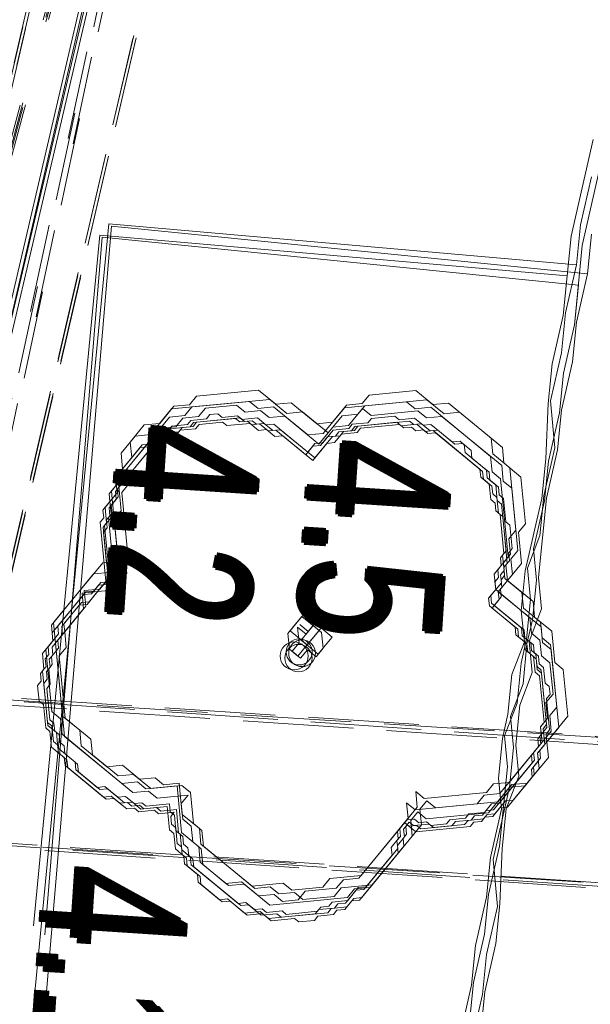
# Model space of a CAD drawing. Header units: metres. Extents: x -740 to 758, y -633 to 854.
# Tile 461 of 656: x -34.91 to -32.76, y -262.3 to -258.6. Entities that reach past the tile are written whole.
import ezdxf

# ---------------------------------------------------------------- set-up
doc = ezdxf.new("R2010")
doc.units = ezdxf.units.M
doc.header["$MEASUREMENT"] = 0
for name, pattern in [('333_125', [0.4576, 0.3328, -0.1248]), ('333_333', [0.6656, 0.3328, -0.3328]), ('416_125', [0.5408, 0.416, -0.1248])]:
    doc.linetypes.add(name, pattern=pattern)
for name, color, linetype in [('Gis.LOVION', 7, 'Continuous'), ('Grundkarte.LOVION', 7, 'Continuous'), ('Strom.LOVION', 7, 'Continuous'), ('StromBemass.LOVION', 7, 'Continuous')]:
    doc.layers.add(name, color=color, linetype=linetype)
doc.styles.add('ERSTELLTER_STIL_1', font='arial.ttf')

msp = doc.modelspace()

# ---------------------------------------------------------------- linework, layer by layer
at = {"layer": 'Gis.LOVION', "color": 44, "linetype": 'Continuous', "lineweight": 18}
for points in [[(-33.4594, -261.6161), (-33.4858, -261.6482), (-33.4829, -261.6775), (-33.5094, -261.7097), (-33.5065, -261.7389), (-33.6122, -261.8675), (-33.6414, -261.8703), (-33.681, -261.9186), (-33.7103, -261.9214), (-33.7235, -261.9375), (-33.7821, -261.9432), (-33.7953, -261.9593), (-33.9709, -261.9765), (-34.0031, -261.95), (-34.0616, -261.9558), (-34.1259, -261.9029), (-34.1552, -261.9058), (-34.2355, -261.8398), (-34.2384, -261.8105), (-34.2866, -261.7709), (-34.2895, -261.7416), (-34.3216, -261.7152), (-34.3273, -261.6566), (-34.3434, -261.6434), (-34.352, -261.5556), (-34.4398, -261.5642), (-34.4559, -261.551), (-34.4852, -261.5538), (-34.5012, -261.5406), (-34.5305, -261.5435), (-34.5626, -261.5171), (-34.5919, -261.5199), (-34.7365, -261.4011), (-34.7394, -261.3718), (-34.7876, -261.3322), (-34.7933, -261.2736), (-34.8094, -261.2604), (-34.818, -261.1726), (-34.8341, -261.1594), (-34.8398, -261.1008), (-34.8266, -261.0848), (-34.8294, -261.0555), (-34.8162, -261.0394), (-34.822, -260.9809), (-34.7823, -260.9327), (-34.7852, -260.9034), (-34.6663, -260.7588), (-34.6371, -260.7559), (-34.6107, -260.7238), (-34.5814, -260.7209), (-34.6043, -260.4867), (-34.5911, -260.4706), (-34.5939, -260.4413), (-34.5675, -260.4092), (-34.5704, -260.3799), (-34.544, -260.3478), (-34.5468, -260.3185), (-34.4544, -260.206), (-34.4251, -260.2032), (-34.3987, -260.171), (-34.3694, -260.1682), (-34.343, -260.136), (-34.2552, -260.1274), (-34.242, -260.1114), (-34.0956, -260.0971), (-34.0795, -260.1103), (-34.0502, -260.1074), (-34.0342, -260.1206), (-34.0049, -260.1178), (-33.9728, -260.1442), (-33.9435, -260.1413), (-33.831, -260.2338), (-33.8046, -260.2016), (-33.7753, -260.1987), (-33.7489, -260.1666), (-33.7196, -260.1637), (-33.7064, -260.1477), (-33.6479, -260.142), (-33.6347, -260.1259), (-33.4883, -260.1116), (-33.4722, -260.1248), (-33.4137, -260.1191), (-33.3815, -260.1455), (-33.3522, -260.1426), (-33.1755, -260.2879), (-33.1726, -260.3172), (-33.1405, -260.3436), (-33.1347, -260.4021), (-33.1187, -260.4153), (-33.1158, -260.4446), (-33.0997, -260.4578), (-33.0854, -260.6042), (-33.0986, -260.6203), (-33.0958, -260.6495), (-33.109, -260.6656), (-33.1061, -260.6949), (-33.1193, -260.711), (-33.1165, -260.7402), (-33.1429, -260.7724), (-33.14, -260.8016), (-33.0436, -260.8809), (-33.0407, -260.9102), (-33.0086, -260.9366), (-33.0057, -260.9659), (-32.9736, -260.9923), (-32.9679, -261.0508), (-32.9518, -261.064), (-32.9346, -261.2397), (-32.9478, -261.2557), (-32.945, -261.285), (-32.9582, -261.3011), (-32.9553, -261.3304), (-32.9817, -261.3625), (-32.9789, -261.3918), (-33.1242, -261.5685), (-33.1534, -261.5714), (-33.1666, -261.5875), (-33.1959, -261.5903), (-33.2091, -261.6064), (-33.2677, -261.6121), (-33.2809, -261.6282), (-33.398, -261.6397), (-33.4141, -261.6264), (-33.4433, -261.6293)], [(-33.4513, -261.6062), (-33.4777, -261.6384), (-33.4748, -261.6676), (-33.488, -261.6837), (-33.4852, -261.713), (-33.604, -261.8576), (-33.6333, -261.8605), (-33.6729, -261.9087), (-33.7315, -261.9144), (-33.7447, -261.9305), (-33.774, -261.9333), (-33.7872, -261.9494), (-33.9043, -261.9608), (-33.9203, -261.9476), (-33.9789, -261.9534), (-33.995, -261.9402), (-34.0242, -261.943), (-34.0564, -261.9166), (-34.0856, -261.9195), (-34.2624, -261.7742), (-34.2653, -261.7449), (-34.2974, -261.7185), (-34.3031, -261.6599), (-34.3192, -261.6467), (-34.3249, -261.5882), (-34.341, -261.575), (-34.3439, -261.5457), (-34.4317, -261.5543), (-34.4478, -261.5411), (-34.477, -261.5439), (-34.5092, -261.5175), (-34.5384, -261.5204), (-34.5867, -261.4808), (-34.6159, -261.4836), (-34.6963, -261.4176), (-34.6991, -261.3883), (-34.7634, -261.3355), (-34.7691, -261.2769), (-34.8013, -261.2505), (-34.8213, -261.0456), (-34.8081, -261.0295), (-34.811, -261.0003), (-34.7978, -260.9842), (-34.8006, -260.9549), (-34.761, -260.9067), (-34.7639, -260.8774), (-34.6582, -260.7489), (-34.6289, -260.746), (-34.6025, -260.7139), (-34.5732, -260.711), (-34.5933, -260.5061), (-34.5801, -260.49), (-34.5858, -260.4315), (-34.5594, -260.3993), (-34.5623, -260.37), (-34.5226, -260.3218), (-34.5255, -260.2926), (-34.4463, -260.1961), (-34.417, -260.1933), (-34.3906, -260.1611), (-34.3613, -260.1583), (-34.3349, -260.1261), (-34.2763, -260.1204), (-34.2631, -260.1043), (-34.2046, -260.0986), (-34.1914, -260.0826), (-34.1621, -260.0797), (-34.146, -260.0929), (-34.0875, -260.0872), (-34.0714, -260.1004), (-34.0128, -260.0947), (-33.9807, -260.1211), (-33.9514, -260.1182), (-33.8229, -260.2239), (-33.7965, -260.1917), (-33.7672, -260.1889), (-33.7276, -260.1407), (-33.669, -260.1349), (-33.6558, -260.1189), (-33.5972, -260.1131), (-33.584, -260.0971), (-33.4962, -260.0885), (-33.4801, -260.1017), (-33.4216, -260.096), (-33.3895, -260.1224), (-33.3602, -260.1195), (-33.2798, -260.1855), (-33.2506, -260.1827), (-33.2345, -260.1959), (-33.2316, -260.2252), (-33.1513, -260.2912), (-33.1484, -260.3205), (-33.1163, -260.3469), (-33.1106, -260.4054), (-33.0945, -260.4186), (-33.0773, -260.5943), (-33.0905, -260.6104), (-33.0848, -260.6689), (-33.098, -260.685), (-33.0951, -260.7143), (-33.1348, -260.7625), (-33.1319, -260.7918), (-33.0194, -260.8842), (-33.0165, -260.9135), (-32.9844, -260.9399), (-32.9815, -260.9692), (-32.9655, -260.9824), (-32.9598, -261.0409), (-32.9437, -261.0541), (-32.9236, -261.2591), (-32.9501, -261.2912), (-32.9472, -261.3205), (-32.9736, -261.3526), (-32.9707, -261.3819), (-33.1028, -261.5426), (-33.1321, -261.5455), (-33.1585, -261.5776), (-33.2171, -261.5833), (-33.2303, -261.5994), (-33.2888, -261.6051), (-33.302, -261.6212), (-33.3606, -261.6269), (-33.3766, -261.6137), (-33.4059, -261.6166), (-33.422, -261.6034)], [(-33.4414, -261.6143), (-33.4546, -261.6304), (-33.4517, -261.6597), (-33.4649, -261.6758), (-33.4621, -261.705), (-33.6206, -261.8979), (-33.6498, -261.9007), (-33.6762, -261.9329), (-33.7348, -261.9386), (-33.748, -261.9547), (-33.9237, -261.9718), (-33.9397, -261.9586), (-33.9983, -261.9643), (-34.0465, -261.9247), (-34.0758, -261.9276), (-34.2525, -261.7823), (-34.2554, -261.753), (-34.2715, -261.7398), (-34.2743, -261.7106), (-34.2904, -261.6973), (-34.2932, -261.6681), (-34.3093, -261.6549), (-34.3179, -261.567), (-34.3765, -261.5728), (-34.3925, -261.5596), (-34.4511, -261.5653), (-34.4832, -261.5389), (-34.5125, -261.5417), (-34.5768, -261.4889), (-34.606, -261.4918), (-34.6864, -261.4257), (-34.6893, -261.3965), (-34.7375, -261.3568), (-34.7403, -261.3276), (-34.7564, -261.3143), (-34.7593, -261.2851), (-34.7753, -261.2719), (-34.7782, -261.2426), (-34.7943, -261.2294), (-34.8057, -261.1123), (-34.7925, -261.0962), (-34.7982, -261.0377), (-34.785, -261.0216), (-34.7879, -260.9923), (-34.7615, -260.9602), (-34.7643, -260.9309), (-34.7379, -260.8988), (-34.7408, -260.8695), (-34.6747, -260.7891), (-34.6455, -260.7863), (-34.5926, -260.722), (-34.5634, -260.7191), (-34.5502, -260.7031), (-34.5731, -260.4689), (-34.5598, -260.4528), (-34.5627, -260.4235), (-34.5363, -260.3914), (-34.5392, -260.3621), (-34.3807, -260.1693), (-34.3514, -260.1664), (-34.3382, -260.1503), (-34.3089, -260.1475), (-34.2957, -260.1314), (-34.2664, -260.1285), (-34.2532, -260.1125), (-34.0776, -260.0953), (-34.0615, -260.1085), (-34.0322, -260.1056), (-34.0162, -260.1189), (-33.9869, -260.116), (-33.9547, -260.1424), (-33.9255, -260.1395), (-33.7969, -260.2452), (-33.7309, -260.1648), (-33.7016, -260.162), (-33.6884, -260.1459), (-33.6591, -260.1431), (-33.6459, -260.127), (-33.441, -260.1069), (-33.4249, -260.1202), (-33.3956, -260.1173), (-33.3635, -260.1437), (-33.3342, -260.1408), (-33.2699, -260.1937), (-33.2407, -260.1908), (-33.2085, -260.2172), (-33.2057, -260.2465), (-33.1414, -260.2993), (-33.1385, -260.3286), (-33.1064, -260.355), (-33.1035, -260.3843), (-33.0875, -260.3975), (-33.0789, -260.4853), (-33.0628, -260.4985), (-33.0542, -260.5864), (-33.0674, -260.6024), (-33.0646, -260.6317), (-33.0778, -260.6478), (-33.072, -260.7063), (-33.0985, -260.7385), (-33.0956, -260.7677), (-33.122, -260.7999), (-33.0095, -260.8923), (-33.0067, -260.9216), (-32.9745, -260.948), (-32.9717, -260.9773), (-32.9556, -260.9905), (-32.9527, -261.0198), (-32.9367, -261.033), (-32.9309, -261.0915), (-32.9149, -261.1047), (-32.912, -261.134), (-32.9252, -261.1501), (-32.9138, -261.2672), (-32.927, -261.2833), (-32.9241, -261.3125), (-32.9505, -261.3447), (-32.9477, -261.374), (-32.9741, -261.4061), (-32.9712, -261.4354), (-33.0504, -261.5318), (-33.0797, -261.5346), (-33.1193, -261.5829), (-33.1486, -261.5857), (-33.1618, -261.6018), (-33.2204, -261.6075), (-33.2336, -261.6236), (-33.3507, -261.635), (-33.3668, -261.6218), (-33.4253, -261.6275)], [(-33.4495, -261.6242), (-33.4627, -261.6403), (-33.4599, -261.6696), (-33.4863, -261.7017), (-33.4834, -261.731), (-33.6287, -261.9077), (-33.658, -261.9106), (-33.6844, -261.9428), (-33.7136, -261.9456), (-33.7269, -261.9617), (-33.7854, -261.9674), (-33.7986, -261.9835), (-33.8572, -261.9892), (-33.8732, -261.976), (-33.9611, -261.9846), (-33.9932, -261.9582), (-34.0517, -261.9639), (-34.116, -261.9111), (-34.1453, -261.9139), (-34.2256, -261.8479), (-34.2285, -261.8186), (-34.2767, -261.779), (-34.2796, -261.7497), (-34.2956, -261.7365), (-34.2985, -261.7072), (-34.3146, -261.694), (-34.3203, -261.6355), (-34.3364, -261.6223), (-34.3392, -261.593), (-34.326, -261.5769), (-34.3846, -261.5827), (-34.4007, -261.5694), (-34.4592, -261.5752), (-34.4753, -261.562), (-34.5045, -261.5648), (-34.5528, -261.5252), (-34.582, -261.5281), (-34.7267, -261.4092), (-34.7295, -261.3799), (-34.7617, -261.3535), (-34.7645, -261.3242), (-34.7806, -261.311), (-34.7863, -261.2525), (-34.8024, -261.2393), (-34.8167, -261.0929), (-34.8035, -261.0768), (-34.8063, -261.0475), (-34.7931, -261.0315), (-34.796, -261.0022), (-34.7828, -260.9861), (-34.7857, -260.9569), (-34.746, -260.9086), (-34.7489, -260.8794), (-34.6829, -260.799), (-34.6536, -260.7962), (-34.614, -260.748), (-34.5847, -260.7451), (-34.5583, -260.713), (-34.564, -260.6544), (-34.5801, -260.6412), (-34.5915, -260.5241), (-34.5783, -260.508), (-34.5812, -260.4787), (-34.568, -260.4627), (-34.5708, -260.4334), (-34.5444, -260.4013), (-34.5473, -260.372), (-34.402, -260.1952), (-34.3727, -260.1924), (-34.3463, -260.1602), (-34.317, -260.1574), (-34.3038, -260.1413), (-34.2453, -260.1356), (-34.2321, -260.1195), (-34.1442, -260.1109), (-34.1282, -260.1241), (-34.0404, -260.1155), (-34.0082, -260.1419), (-33.9789, -260.1391), (-33.9468, -260.1655), (-33.9175, -260.1626), (-33.805, -260.2551), (-33.7522, -260.1908), (-33.7229, -260.1879), (-33.6965, -260.1558), (-33.638, -260.1501), (-33.6248, -260.134), (-33.4784, -260.1197), (-33.4623, -260.1329), (-33.433, -260.13), (-33.417, -260.1433), (-33.3877, -260.1404), (-33.3716, -260.1536), (-33.3423, -260.1507), (-33.1656, -260.296), (-33.1627, -260.3253), (-33.1306, -260.3517), (-33.1277, -260.381), (-33.1117, -260.3942), (-33.1059, -260.4527), (-33.0899, -260.4659), (-33.0727, -260.6416), (-33.0859, -260.6577), (-33.083, -260.6869), (-33.0962, -260.703), (-33.0934, -260.7323), (-33.1066, -260.7484), (-33.1037, -260.7776), (-33.1301, -260.8098), (-33.0337, -260.889), (-33.0309, -260.9183), (-32.9987, -260.9447), (-32.9959, -260.974), (-32.9637, -261.0004), (-32.9609, -261.0297), (-32.9448, -261.0429), (-32.9247, -261.2478), (-32.938, -261.2639), (-32.9322, -261.3224), (-32.9586, -261.3546), (-32.9558, -261.3838), (-32.9822, -261.416), (-32.9793, -261.4453), (-33.0718, -261.5577), (-33.1011, -261.5606), (-33.1275, -261.5927), (-33.1567, -261.5956), (-33.17, -261.6117), (-33.1992, -261.6145), (-33.2124, -261.6306), (-33.4174, -261.6506)]]:
    msp.add_lwpolyline(points, close=True, dxfattribs=at)
for centre, radius in [((-33.8746, -260.9895), 0.0525), ((-33.8584, -260.9977), 0.0516), ((-33.856, -260.9746), 0.0489), ((-33.8449, -260.9795), 0.0504)]:
    msp.add_circle(centre, radius, dxfattribs=at)
at = {"layer": 'Grundkarte.LOVION', "color": 8, "linetype": 'Continuous', "lineweight": 18}
for points in [[(-33.2489, -262.4083), (-33.2076, -262.2269), (-33.1926, -262.0777), (-33.1512, -261.8963), (-33.1363, -261.7471), (-33.0949, -261.5657), (-33.1063, -261.4486), (-33.0914, -261.2993), (-33.0707, -261.2086), (-33.0557, -261.0594), (-33.0086, -260.9366), (-33.0201, -260.8195), (-33.0051, -260.6702), (-32.943, -260.3982), (-32.9281, -260.2489), (-32.9188, -260.0411), (-32.9039, -259.8919), (-32.8625, -259.7105), (-32.8325, -259.412), (-32.7498, -259.0492)], [(-33.3024, -263.2798), (-33.3081, -263.2212), (-33.2782, -262.9227), (-33.2368, -262.7413), (-33.2069, -262.4429), (-33.1655, -262.2615), (-33.1506, -262.1122), (-33.1092, -261.9308), (-33.1264, -261.7552), (-33.0643, -261.4831), (-33.0493, -261.3339), (-33.0608, -261.2168), (-33.0137, -261.0939), (-32.9987, -260.9447), (-32.978, -260.854), (-32.9631, -260.7048), (-32.9745, -260.5877), (-32.9331, -260.4063), (-32.9182, -260.257), (-32.8768, -260.0757), (-32.8618, -259.9264), (-32.8205, -259.745), (-32.7905, -259.4466), (-32.7078, -259.0838)], [(-33.2144, -262.3663), (-33.1994, -262.217), (-33.1581, -262.0357), (-33.1431, -261.8864), (-33.1017, -261.705), (-33.0718, -261.4066), (-33.0832, -261.2894), (-33.0361, -261.1666), (-33.0212, -261.0174), (-33.0005, -260.9267), (-32.9855, -260.7774), (-32.997, -260.6603), (-32.9499, -260.5375), (-32.9349, -260.3883), (-32.8935, -260.2069), (-32.9107, -260.0312), (-32.8693, -259.8499), (-32.8544, -259.7006), (-32.813, -259.5192), (-32.798, -259.37), (-32.7566, -259.1886)], [(-33.1873, -262.5501), (-33.1574, -262.2516), (-33.116, -262.0702), (-33.1011, -261.921), (-33.0918, -261.7132), (-33.0769, -261.5639), (-33.0298, -261.4411), (-33.0412, -261.324), (-33.0262, -261.1747), (-32.9791, -261.0519), (-32.9906, -260.9348), (-32.9435, -260.812), (-32.9549, -260.6949), (-32.925, -260.3964), (-32.8836, -260.215), (-32.8687, -260.0658), (-32.8273, -259.8844), (-32.8123, -259.7351), (-32.7709, -259.5538), (-32.756, -259.4045)]]:
    msp.add_lwpolyline(points, dxfattribs=at)
at = {"layer": 'Grundkarte.LOVION', "color": 253, "linetype": 'Continuous', "lineweight": 18}
for points in [[(-32.813, -259.5192), (-32.8544, -259.7006), (-32.8693, -259.8499), (-32.9107, -260.0312), (-32.8935, -260.2069), (-32.9349, -260.3883), (-32.9499, -260.5375), (-32.997, -260.6603), (-32.9855, -260.7774), (-33.0005, -260.9267), (-33.0212, -261.0174), (-33.0361, -261.1666), (-33.0832, -261.2894), (-33.0718, -261.4066), (-33.1017, -261.705), (-33.1431, -261.8864), (-33.1581, -262.0357), (-33.1994, -262.217), (-33.2144, -262.3663), (-33.1972, -262.5419), (-34.8653, -262.4095), (-34.5717, -259.3661)], [(-32.7709, -259.5538), (-32.8123, -259.7351), (-32.8273, -259.8844), (-32.8687, -260.0658), (-32.8836, -260.215), (-32.925, -260.3964), (-32.9549, -260.6949), (-32.9435, -260.812), (-32.9906, -260.9348), (-32.9791, -261.0519), (-33.0262, -261.1747), (-33.0412, -261.324), (-33.0298, -261.4411), (-33.0769, -261.5639), (-33.0918, -261.7132), (-33.1011, -261.921), (-33.116, -262.0702), (-33.1574, -262.2516), (-33.1873, -262.5501), (-34.8233, -262.444), (-34.5619, -259.3742)]]:
    msp.add_lwpolyline(points, close=True, dxfattribs=at)
for points in [[(-34.855, -262.0038), (-34.6063, -259.4081), (-32.8475, -259.5613), (-32.8625, -259.7105), (-32.9039, -259.8919), (-32.9188, -260.0411), (-32.9281, -260.2489), (-32.943, -260.3982), (-33.0051, -260.6702), (-33.0201, -260.8195), (-33.0086, -260.9366), (-33.0557, -261.0594), (-33.0707, -261.2086), (-33.0914, -261.2993), (-33.1063, -261.4486), (-33.0949, -261.5657), (-33.1363, -261.7471), (-33.1512, -261.8963), (-33.1926, -262.0777), (-33.2076, -262.2269), (-33.2489, -262.4083), (-33.2318, -262.584), (-34.2765, -262.4792)], [(-34.8129, -262.0383), (-34.5964, -259.4162), (-32.8055, -259.5958), (-32.8205, -259.745), (-32.8618, -259.9264), (-32.8768, -260.0757), (-32.9182, -260.257), (-32.9331, -260.4063), (-32.9745, -260.5877), (-32.9631, -260.7048), (-32.978, -260.854), (-32.9987, -260.9447), (-33.0137, -261.0939), (-33.0608, -261.2168), (-33.0493, -261.3339), (-33.0643, -261.4831), (-33.1264, -261.7552), (-33.1092, -261.9308), (-33.1506, -262.1122), (-33.1655, -262.2615), (-33.2069, -262.4429), (-33.2219, -262.5921), (-34.2666, -262.4873)]]:
    msp.add_lwpolyline(points, dxfattribs=at)
at = {"layer": 'Grundkarte.LOVION', "color": 9, "linetype": 'Continuous', "lineweight": 18}
for points in [[(-33.4174, -261.4995), (-33.4116, -261.558), (-33.623, -261.8151), (-33.7401, -261.8266), (-33.7665, -261.8587), (-33.8836, -261.8701), (-33.9157, -261.8437), (-34.0328, -261.8552), (-34.2257, -261.6967), (-34.2314, -261.6382), (-34.2957, -261.5853), (-34.3071, -261.4682), (-34.3657, -261.4739), (-34.3978, -261.4475), (-34.4563, -261.4533), (-34.5206, -261.4004), (-34.5792, -261.4062), (-34.6756, -261.3269), (-34.6813, -261.2684), (-34.7456, -261.2155), (-34.7799, -260.8642), (-34.595, -260.6393), (-34.5365, -260.6335), (-34.5594, -260.3993), (-34.533, -260.3672), (-34.5387, -260.3086), (-34.4859, -260.2444), (-34.4916, -260.1858), (-34.4388, -260.1215), (-34.3802, -260.1158), (-34.3274, -260.0515), (-34.2688, -260.0458), (-34.2424, -260.0137), (-34.0082, -259.9908), (-33.9439, -260.0436), (-33.8854, -260.0379), (-33.789, -260.1171), (-33.7304, -260.1114), (-33.6776, -260.0471), (-33.619, -260.0414), (-33.5926, -260.0092), (-33.417, -259.9921), (-33.3527, -260.0449), (-33.2941, -260.0392), (-33.1335, -260.1712), (-33.1277, -260.2298), (-33.0634, -260.2826), (-33.0406, -260.5168), (-33.067, -260.549), (-33.0612, -260.6075), (-33.0877, -260.6397), (-33.0819, -260.6982), (-33.0177, -260.751), (-33.0119, -260.8096), (-32.9477, -260.8624), (-32.9419, -260.921), (-32.9098, -260.9474), (-32.8869, -261.1816), (-32.9133, -261.2137), (-32.9076, -261.2723), (-33.0661, -261.4651), (-33.1246, -261.4708), (-33.151, -261.503), (-33.3852, -261.5259)], [(-33.3753, -261.534), (-33.4018, -261.5661), (-33.396, -261.6247), (-33.5809, -261.8497), (-33.698, -261.8611), (-33.7244, -261.8932), (-33.8416, -261.9047), (-33.8737, -261.8783), (-33.9322, -261.884), (-33.9644, -261.8576), (-34.0229, -261.8633), (-34.2158, -261.7048), (-34.2215, -261.6463), (-34.2536, -261.6199), (-34.2651, -261.5028), (-34.2972, -261.4763), (-34.4143, -261.4878), (-34.4786, -261.435), (-34.5371, -261.4407), (-34.6336, -261.3615), (-34.6393, -261.3029), (-34.7357, -261.2237), (-34.7586, -260.9895), (-34.7322, -260.9573), (-34.7379, -260.8988), (-34.6587, -260.8023), (-34.6644, -260.7438), (-34.6058, -260.7381), (-34.5266, -260.6417), (-34.4681, -260.6359), (-34.5002, -260.6095), (-34.5231, -260.3753), (-34.4967, -260.3432), (-34.5024, -260.2846), (-34.3439, -260.0918), (-34.2854, -260.0861), (-34.259, -260.0539), (-33.9662, -260.0253), (-33.9019, -260.0781), (-33.8434, -260.0724), (-33.7469, -260.1516), (-33.6941, -260.0874), (-33.6356, -260.0816), (-33.6092, -260.0495), (-33.3749, -260.0266), (-33.3107, -260.0794), (-33.2521, -260.0737), (-33.0914, -260.2058), (-33.0857, -260.2643), (-33.0214, -260.3172), (-33.0042, -260.4928), (-33.0307, -260.5249), (-33.0192, -260.6421), (-33.072, -260.7063), (-32.9756, -260.7856), (-32.9699, -260.8441), (-32.9056, -260.897), (-32.8942, -261.0141), (-32.862, -261.0405), (-32.8449, -261.2161), (-32.9241, -261.3125), (-32.9184, -261.3711), (-32.9976, -261.4675), (-33.0562, -261.4732), (-33.109, -261.5375), (-33.3432, -261.5604)], [(-33.4519, -261.5415), (-33.4462, -261.6), (-33.6311, -261.825), (-33.6896, -261.8307), (-33.7161, -261.8629), (-33.8332, -261.8743), (-33.8596, -261.9065), (-33.9181, -261.9122), (-33.9503, -261.8858), (-34.0088, -261.8915), (-34.0731, -261.8387), (-34.1316, -261.8444), (-34.2281, -261.7651), (-34.2338, -261.7066), (-34.2981, -261.6538), (-34.3152, -261.4781), (-34.4323, -261.4896), (-34.4645, -261.4631), (-34.523, -261.4689), (-34.748, -261.284), (-34.7537, -261.2254), (-34.7859, -261.199), (-34.8088, -260.9648), (-34.7823, -260.9327), (-34.7881, -260.8741), (-34.6296, -260.6813), (-34.571, -260.6756), (-34.5882, -260.4999), (-34.5618, -260.4678), (-34.5675, -260.4092), (-34.5411, -260.3771), (-34.5468, -260.3185), (-34.5204, -260.2864), (-34.5261, -260.2278), (-34.4733, -260.1635), (-34.4148, -260.1578), (-34.3355, -260.0614), (-34.0428, -260.0328), (-34.0106, -260.0592), (-33.9521, -260.0535), (-33.8235, -260.1591), (-33.765, -260.1534), (-33.6857, -260.057), (-33.4515, -260.0341), (-33.4194, -260.0605), (-33.3608, -260.0548), (-33.1359, -260.2397), (-33.1301, -260.2982), (-33.098, -260.3246), (-33.0694, -260.6174), (-33.1222, -260.6817), (-33.1165, -260.7402), (-32.9879, -260.8459), (-32.9822, -260.9044), (-32.9501, -260.9309), (-32.9443, -260.9894), (-32.9122, -261.0158), (-32.9007, -261.1329), (-32.9272, -261.1651), (-32.9214, -261.2236), (-32.9478, -261.2557), (-32.9421, -261.3143), (-33.1006, -261.5071), (-33.1592, -261.5129), (-33.1856, -261.545), (-33.4198, -261.5679)], [(-33.4099, -261.576), (-33.4363, -261.6082), (-33.4306, -261.6667), (-33.5891, -261.8595), (-33.6476, -261.8653), (-33.674, -261.8974), (-33.9668, -261.926), (-34.0632, -261.8468), (-34.1218, -261.8525), (-34.2182, -261.7733), (-34.2239, -261.7147), (-34.256, -261.6883), (-34.2618, -261.6298), (-34.2939, -261.6033), (-34.2996, -261.5448), (-34.2732, -261.5126), (-34.3903, -261.5241), (-34.4224, -261.4977), (-34.481, -261.5034), (-34.7381, -261.2921), (-34.7725, -260.9408), (-34.6668, -260.8122), (-34.6725, -260.7537), (-34.614, -260.748), (-34.5611, -260.6837), (-34.5026, -260.678), (-34.5347, -260.6515), (-34.5519, -260.4759), (-34.5255, -260.4437), (-34.5369, -260.3266), (-34.3785, -260.1338), (-34.3199, -260.1281), (-34.2935, -260.0959), (-34.2349, -260.0902), (-34.2085, -260.0581), (-34.0914, -260.0466), (-34.0593, -260.0731), (-34.0007, -260.0673), (-33.9686, -260.0937), (-33.91, -260.088), (-33.7815, -260.1937), (-33.7287, -260.1294), (-33.6701, -260.1237), (-33.6173, -260.0594), (-33.5851, -260.0858), (-33.4095, -260.0686), (-33.3773, -260.095), (-33.3188, -260.0893), (-33.0938, -260.2742), (-33.0881, -260.3328), (-33.056, -260.3592), (-33.0331, -260.5934), (-33.0595, -260.6255), (-33.0538, -260.6841), (-33.1066, -260.7484), (-32.9459, -260.8804), (-32.9402, -260.939), (-32.908, -260.9654), (-32.8794, -261.2582), (-32.9586, -261.3546), (-32.9529, -261.4131), (-33.0057, -261.4774), (-33.0643, -261.4831), (-33.1435, -261.5795), (-33.3777, -261.6024)], [(-33.8341, -260.9582), (-33.8605, -260.9903), (-33.8926, -260.9639), (-33.8983, -260.9053), (-33.8719, -260.8732), (-33.8455, -260.8411), (-33.7812, -260.8939), (-33.8076, -260.926)], [(-33.7995, -260.9161), (-33.8259, -260.9483), (-33.8902, -260.8955), (-33.8638, -260.8633), (-33.8374, -260.8312), (-33.7731, -260.884)], [(-33.792, -260.9927), (-33.8242, -260.9663), (-33.8506, -260.9984), (-33.8827, -260.972), (-33.8563, -260.9399), (-33.862, -260.8813), (-33.8299, -260.9077), (-33.8035, -260.8756), (-33.7713, -260.902), (-33.7656, -260.9606)], [(-33.7575, -260.9507), (-33.7839, -260.9828), (-33.8482, -260.93), (-33.8218, -260.8979), (-33.8539, -260.8714), (-33.8218, -260.8979), (-33.7954, -260.8657), (-33.7311, -260.9185)]]:
    msp.add_lwpolyline(points, close=True, dxfattribs=at)
at = {"layer": 'Strom.LOVION', "color": 1, "linetype": 'Continuous', "lineweight": 18}
for points in [[(-31.7812, -254.2017), (-33.5554, -253.7397), (-35.3949, -261.678), (-35.9194, -263.2662), (-36.0169, -264.99), (-36.2188, -270.9357), (-36.3249, -272.5716), (-36.7793, -278.2021)], [(-31.7552, -254.2231), (-33.5294, -253.7611), (-35.385, -261.6862), (-35.8935, -263.2875), (-36.007, -264.9981), (-36.1018, -267.5049)], [(-35.3852, -261.5679), (-33.5635, -253.7496), (-19.1507, -257.5719), (-17.8575, -257.8001), (-17.3387, -258.1188), (-16.9158, -258.8164), (-16.5057, -259.9881), (-16.2034, -262.9289), (-16.4616, -264.5206), (-16.2533, -266.9534), (-17.3236, -270.5161), (-17.7091, -276.0955)], [(-35.3753, -261.5761), (-33.5375, -253.771), (-26.3765, -255.6717)]]:
    msp.add_lwpolyline(points, dxfattribs=at)
at = {"layer": 'Strom.LOVION', "color": 7, "linetype": '333_125', "lineweight": 13}
for points in [[(-35.722, -263.3208), (-36.1037, -263.1956), (-35.5924, -261.6234), (-34.0528, -255.0002), (-33.6447, -255.0933), (-35.1975, -261.7326)], [(-35.7121, -263.3289), (-36.0777, -263.2169), (-35.5825, -261.6316), (-34.0429, -255.0083), (-33.6348, -255.1014), (-35.1876, -261.7407)]]:
    msp.add_lwpolyline(points, close=True, dxfattribs=at)
for points in [[(-35.5459, -261.4359), (-34.0609, -255.0101), (-33.6528, -255.1032), (-35.1924, -261.7264)], [(-35.536, -261.444), (-34.0511, -255.0182), (-33.6429, -255.1113), (-35.1825, -261.7346)]]:
    msp.add_lwpolyline(points, dxfattribs=at)
at = {"layer": 'Strom.LOVION', "color": 9, "linetype": '333_333', "lineweight": 18}
for points in [[(-35.4744, -262.5281), (-33.8554, -255.0548), (-35.84, -262.4161)], [(-35.4484, -262.5495), (-33.8455, -255.0629), (-35.8301, -262.4242)], [(-35.2888, -261.6472), (-33.8635, -255.0646), (-35.5781, -261.4095)], [(-35.2629, -261.6685), (-33.8536, -255.0728), (-35.5682, -261.4176)]]:
    msp.add_lwpolyline(points, dxfattribs=at)
at = {"layer": 'StromBemass.LOVION', "color": 7, "linetype": '416_125', "lineweight": 13}
for points in [[(-39.8509, -260.8428), (-38.3934, -260.9367), (-22.3486, -261.9541)], [(-39.841, -260.8509), (-38.3836, -260.9449), (-31.1096, -261.4307)], [(-35.9798, -261.0793), (-20.393, -262.0972), (-16.7933, -262.3363)], [(-35.9699, -261.0874), (-31.1046, -261.4245)], [(-39.9004, -261.3944), (-39.0239, -261.4417), (-35.9012, -261.6389), (-21.6094, -262.5617)], [(-39.8744, -261.4157), (-38.9979, -261.463), (-35.8913, -261.647), (-31.5323, -261.9449)], [(-35.2567, -261.6736), (-20.3972, -262.6591), (-16.3526, -262.9139)], [(-35.2468, -261.6817), (-31.5272, -261.9387)]]:
    msp.add_lwpolyline(points, dxfattribs=at)

# ---------------------------------------------------------------- texts
at = {"layer": 'StromBemass.LOVION', "color": 7, "linetype": 'Continuous', "lineweight": 13, "attachment_point": 7, "style": 'ERSTELLTER_STIL_1'}
for s, insert, char_height, rotation in [('{\\A1;\\W0.71559x;4.2}', (-34.5426, -260.1111), 0.533551, 266.2443), ('{\\A1;\\W0.71556x;4.2}', (-34.5345, -260.1013), 0.533549, 266.2471), ('{\\A1;\\W0.71559x;4.2}', (-34.5328, -260.1193), 0.533525, 266.2441), ('{\\A1;\\W0.71559x;4.2}', (-34.5246, -260.1093), 0.533551, 266.2443), ('{\\A1;\\W0.71559x;4.5}', (-33.8219, -260.1583), 0.533551, 266.2443), ('{\\A1;\\W0.71556x;4.5}', (-33.8301, -260.1682), 0.533551, 266.2443), ('{\\A1;\\W0.71556x;4.5}', (-33.8202, -260.1763), 0.533549, 266.2471), ('{\\A1;\\W0.71556x;4.5}', (-33.8121, -260.1664), 0.533549, 266.2471), ('{\\A1;\\W0.71556x;4.1}', (-34.8214, -261.7597), 0.533551, 266.2443), ('{\\A1;\\W0.71559x;4.1}', (-34.7953, -261.7811), 0.533551, 266.2443)]:
    msp.add_mtext(s, dxfattribs=dict(at, insert=insert, char_height=char_height, rotation=rotation))

doc.saveas('drawing.dxf')
